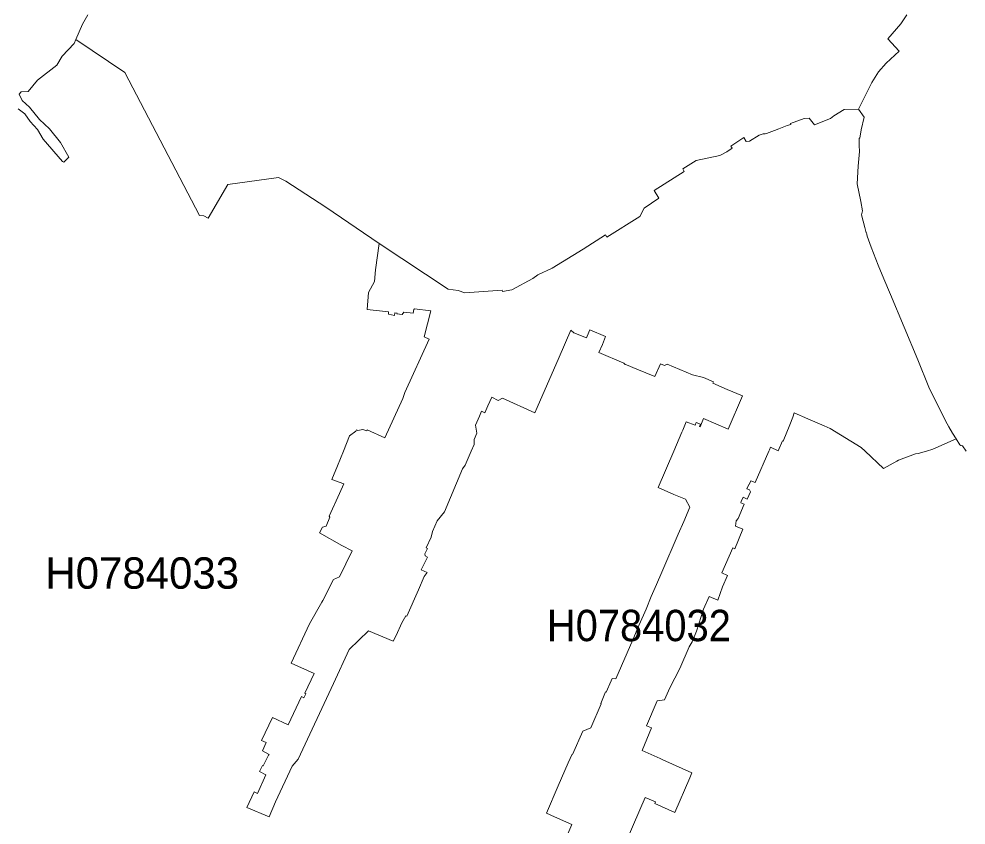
# Model space of a CAD drawing. Extents: x 369010 to 739155, y 6377141 to 6616555.
# Drawn here: x 538405 to 541423, y 6586456 to 6589025 of the extents above; entities that cross this region are included whole.
import ezdxf
from ezdxf.enums import TextEntityAlignment as Align

# ---------------------------------------------------------------- set-up
doc = ezdxf.new("R2010")
doc.units = 0
doc.header["$LTSCALE"] = 40
doc.layers.add('1', color=7, linetype='Continuous', lineweight=13)
doc.layers.add('2', color=7, linetype='Continuous')

msp = doc.modelspace()

# ---------------------------------------------------------------- linework, layer by layer
at = {"layer": '1'}
for points in [[(538624.5, 6589037.58), (538607.94, 6589008.45), (538586.43, 6588959.29), (538743, 6588854.2), (538980.16, 6588398.4)], [(538980.16, 6588398.4), (538994.89, 6588397.24), (539007.8, 6588389.63), (539071.36, 6588497.21), (539232.23, 6588518.89), (539256.06, 6588507.3), (539383.17, 6588425.21), (539552.97, 6588308.53), (539772.6, 6588163.88), (539804.7, 6588159.58), (539826.05, 6588151.63), (539945.38, 6588160.4), (539946.21, 6588155.77), (539976, 6588161.07), (540042.7, 6588197.64), (540058.75, 6588209.39), (540104.1, 6588230.25), (540203.07, 6588290.82), (540274.07, 6588336.34), (540278.54, 6588329.55), (540383.97, 6588395.09), (540397.21, 6588421.9), (540443.88, 6588454.01), (540428.82, 6588477.51), (540524.98, 6588538.08), (540520.34, 6588546.86), (540563.04, 6588573.83), (540637.85, 6588589.23), (540660.19, 6588601.64), (540677.41, 6588613.06), (540673.77, 6588618.85), (540714.98, 6588646.66), (540722.75, 6588633.91), (540732.85, 6588635.57), (540763.14, 6588654.6), (540776.54, 6588658.08), (540782.67, 6588658.57), (540787.47, 6588659.9), (540812.79, 6588669.16), (540826.36, 6588674.63), (540842.08, 6588680.58), (540853.17, 6588684.72), (540864.26, 6588688.53), (540863.6, 6588691.01), (540907.46, 6588707.4), (540922.85, 6588708.72), (540939.57, 6588687.53), (540990.37, 6588707.89), (541001.63, 6588716.33), (541034.56, 6588735.86), (541079.58, 6588737.02), (541122.78, 6588822.59), (541143.96, 6588856.18), (541168.13, 6588883.82), (541209.34, 6588922.22), (541173.92, 6588961.61), (541215.46, 6589008.61), (541234.33, 6589037.74)], [(541234.33, 6589037.74), (541215.46, 6589008.61), (541173.92, 6588961.61), (541209.34, 6588922.22), (541168.13, 6588883.82), (541143.96, 6588856.18), (541122.78, 6588822.59), (541079.58, 6588737.02), (541098.61, 6588711.2), (541089.02, 6588671.32), (541084.55, 6588644.83), (541081.73, 6588644.83), (541081.73, 6588621.5), (541083.22, 6588601.8), (541078.59, 6588555.46), (541075.44, 6588499.69), (541087.53, 6588442.42), (541093.32, 6588413.29), (541089.68, 6588400.88), (541099.77, 6588359.51), (541104.08, 6588343.12), (541105.9, 6588343.62), (541107.06, 6588337.99), (541107.55, 6588332.69), (541120.3, 6588296.95), (541135.52, 6588258.71), (541143.14, 6588240.51), (541160.68, 6588196.48), (541182.53, 6588146.01)], [(538586.43, 6588959.29), (538580.97, 6588946.55), (538543.4, 6588905.83), (538525.85, 6588877.53), (538464.45, 6588829.37), (538435.32, 6588793.95), (538412.65, 6588791.97), (538406.36, 6588785.18), (538415.46, 6588764.66), (538438.63, 6588743.81), (538471.4, 6588704.42), (538502.68, 6588674.79), (538537.77, 6588630.6), (538564.75, 6588584.09), (538548.53, 6588568.54), (538544.06, 6588570.19), (538483.15, 6588641.19), (538464.45, 6588672.47), (538441.12, 6588697.63), (538423.74, 6588722.62), (538403.05, 6588738.68)], [(539331.2, 6587097.21), (539369.93, 6587165.56), (539373.24, 6587171.68), (539407.49, 6587238.38), (539426.36, 6587246.82), (539467.57, 6587329.41), (539434.31, 6587346.13), (539363.31, 6587387), (539372.08, 6587405.54), (539383.99, 6587408.69), (539395.74, 6587436.49), (539393.26, 6587440.63), (539426.69, 6587512.79), (539440.1, 6587543.07), (539402.36, 6587556.98), (539420.4, 6587600.67), (539438.94, 6587647.51), (539458.14, 6587696), (539478.66, 6587711.23), (539480.81, 6587715.2), (539484.62, 6587713.54), (539500.51, 6587716.03), (539513.91, 6587711.56), (539514.58, 6587715.03), (539571.34, 6587689.71), (539628.44, 6587814.83), (539634.9, 6587833.87), (539712.68, 6588004.67), (539696.63, 6588011.95), (539717.48, 6588094.37), (539665.52, 6588100.99), (539663.36, 6588098.34), (539661.54, 6588086.92), (539631.26, 6588089.9), (539625.96, 6588082.45), (539609.58, 6588084.6), (539610.07, 6588087.42), (539603.45, 6588088.58), (539601.8, 6588079.47), (539582.27, 6588084.11), (539583.09, 6588091.06), (539514.58, 6588099), (539518.88, 6588152.79), (539538.08, 6588188.37), (539541.72, 6588224.79), (539552.97, 6588308.53), (539383.17, 6588425.21), (539256.06, 6588507.3), (539232.23, 6588518.89), (539071.36, 6588497.21), (539007.8, 6588389.63), (538994.89, 6588397.24), (538980.16, 6588398.4), (538743, 6588854.2), (538586.43, 6588959.29)], [(541079.58, 6588737.02), (541034.56, 6588735.86), (541001.63, 6588716.33), (540990.37, 6588707.89), (540939.57, 6588687.53), (540922.85, 6588708.72), (540907.46, 6588707.4), (540863.6, 6588691.01), (540864.26, 6588688.53), (540853.17, 6588684.72), (540842.08, 6588680.58), (540826.36, 6588674.63), (540812.79, 6588669.16), (540787.47, 6588659.9), (540782.67, 6588658.57), (540776.54, 6588658.08), (540763.14, 6588654.6), (540732.85, 6588635.57), (540722.75, 6588633.91), (540714.98, 6588646.66), (540673.77, 6588618.85), (540677.41, 6588613.06), (540660.19, 6588601.64), (540637.85, 6588589.23), (540563.04, 6588573.83), (540520.34, 6588546.86), (540524.98, 6588538.08), (540428.82, 6588477.51), (540443.88, 6588454.01), (540397.21, 6588421.9), (540383.97, 6588395.09), (540278.54, 6588329.55), (540274.07, 6588336.34), (540203.07, 6588290.82), (540104.1, 6588230.25), (540058.75, 6588209.39), (540042.7, 6588197.64), (539976, 6588161.07), (539946.21, 6588155.77), (539945.38, 6588160.4), (539826.05, 6588151.63), (539804.7, 6588159.58), (539772.6, 6588163.88), (539552.97, 6588308.53), (539541.72, 6588224.79), (539538.08, 6588188.37), (539518.88, 6588152.79), (539514.58, 6588099), (539583.09, 6588091.06), (539582.27, 6588084.11), (539601.8, 6588079.47), (539603.45, 6588088.58), (539610.07, 6588087.42), (539609.58, 6588084.6), (539625.96, 6588082.45), (539631.26, 6588089.9), (539661.54, 6588086.92), (539663.36, 6588098.34), (539665.52, 6588100.99), (539717.48, 6588094.37), (539696.63, 6588011.95), (539712.68, 6588004.67), (539634.9, 6587833.87), (539628.44, 6587814.83), (539571.34, 6587689.71), (539514.58, 6587715.03), (539513.91, 6587711.56), (539500.51, 6587716.03), (539484.62, 6587713.54), (539480.81, 6587715.2), (539478.66, 6587711.23), (539458.14, 6587696), (539438.94, 6587647.51), (539420.4, 6587600.67), (539402.36, 6587556.98), (539440.1, 6587543.07), (539426.69, 6587512.79), (539393.26, 6587440.63), (539395.74, 6587436.49), (539383.99, 6587408.69), (539372.08, 6587405.54), (539363.31, 6587387), (539434.31, 6587346.13), (539467.57, 6587329.41), (539426.36, 6587246.82), (539407.49, 6587238.38), (539373.24, 6587171.68), (539369.93, 6587165.56), (539331.2, 6587097.21), (539273.11, 6586972.09), (539345.93, 6586938.99), (539316.63, 6586876.09), (539319.45, 6586874.44), (539313.16, 6586861.2), (539305.21, 6586865.5), (539263.18, 6586775.3), (539213.03, 6586798.8), (539178.6, 6586725.32), (539193.17, 6586718.37), (539181.09, 6586692.22)], [(540540.2, 6587023.56), (540549.97, 6587039.45), (540564.53, 6587074.04), (540586.38, 6587143.71), (540603.92, 6587184.26), (540632.22, 6587172.35), (540646.62, 6587215.05), (540662.51, 6587251.29), (540644.8, 6587259.07), (540679.39, 6587339.34), (540685.68, 6587336.53), (540711.17, 6587398.76), (540688, 6587408.35), (540690.15, 6587424.9), (540696.61, 6587432.52), (540716.3, 6587478.36), (540705.38, 6587483), (540706.7, 6587486.47), (540712.66, 6587500.21), (540725.9, 6587494.42), (540735.83, 6587517.42), (540733.18, 6587524.04), (540724.41, 6587527.68), (540730.37, 6587541.42), (540731.69, 6587541.42), (540736.82, 6587553.17), (540751.22, 6587546.88), (540794.58, 6587647.51), (540796.07, 6587650.98), (540799.55, 6587659.76), (540824.54, 6587648.67), (540838.11, 6587680.28), (540839.6, 6587679.62), (540861.12, 6587730.92), (540871.21, 6587755.42), (540875.35, 6587769.32), (540918.88, 6587750.62), (540970.35, 6587727.94), (540989.71, 6587719.83), (541089.02, 6587659.26), (541101.43, 6587647.51), (541160.02, 6587591.73), (541202.05, 6587615.23), (541207.68, 6587618.71), (541261.64, 6587638.41), (541270.57, 6587640.06), (541296.39, 6587647.51), (541317.41, 6587653.47), (541391.23, 6587686.57), (541379.81, 6587704.44), (541368.22, 6587724.3), (541357.46, 6587744.33), (541304.67, 6587850.75), (541269.41, 6587937.8), (541182.53, 6588146.01), (541160.68, 6588196.48), (541143.14, 6588240.51), (541135.52, 6588258.71), (541120.3, 6588296.95), (541107.55, 6588332.69), (541107.06, 6588337.99), (541105.9, 6588343.62), (541104.08, 6588343.12), (541099.77, 6588359.51), (541089.68, 6588400.88), (541093.32, 6588413.29), (541087.53, 6588442.42), (541075.44, 6588499.69), (541078.59, 6588555.46), (541083.22, 6588601.8), (541081.73, 6588621.5), (541081.73, 6588644.83), (541084.55, 6588644.83), (541089.02, 6588671.32), (541098.61, 6588711.2), (541079.58, 6588737.02)], [(541182.53, 6588146.01), (541269.41, 6587937.8), (541304.67, 6587850.75), (541357.46, 6587744.33), (541368.22, 6587724.3), (541379.81, 6587704.44), (541391.23, 6587686.57), (541403.31, 6587667.53), (541405.79, 6587665.55), (541411.25, 6587664.55), (541423.33, 6587647.51)], [(540529.28, 6587494.58), (540492.21, 6587509.48), (540441.73, 6587531.16), (540491.55, 6587647.51), (540517.53, 6587708.25), (540520.01, 6587713.71), (540531.43, 6587740.69), (540559.57, 6587730.26), (540563.04, 6587739.03), (540576.45, 6587733.74), (540573.47, 6587725.96), (540575.62, 6587725.13), (540586.71, 6587750.95), (540664.83, 6587717.35), (540710.34, 6587823.11), (540661.52, 6587843.96), (540616, 6587863.66), (540617.99, 6587868.12), (540586.55, 6587881.86), (540551.29, 6587890.96), (540470.03, 6587924.73), (540462.42, 6587920.75), (540449.51, 6587926.05), (540430.97, 6587884.68), (540374.2, 6587908.67), (540340.94, 6587922.41), (540336.97, 6587923.9), (540332.17, 6587927.87), (540253.39, 6587961.3), (540264.47, 6587987.29), (540274.4, 6588012.94), (540224.26, 6588033.46), (540220.95, 6588026.18), (540213.17, 6588007.98), (540173.28, 6588024.53), (540163.52, 6588033.13), (540126.78, 6587946.57), (540056.44, 6587786.37), (540048.66, 6587768.99), (539945.55, 6587815.99), (539931.65, 6587808.21), (539911.62, 6587818.97), (539899.37, 6587791.66), (539890.1, 6587769.48), (539879.18, 6587775.11), (539872.56, 6587758.89), (539859.49, 6587730.09), (539864.45, 6587704.77), (539856.01, 6587684.42), (539855.35, 6587668.86), (539846.08, 6587647.51), (539826.72, 6587602.66), (539818.77, 6587590.91), (539799.24, 6587544.9), (539761.18, 6587454.2), (539738.17, 6587425.73), (539723.44, 6587391.47), (539718.64, 6587373.1), (539703.25, 6587339.5), (539707.39, 6587337.52), (539698.45, 6587319.64), (539699.44, 6587313.19), (539706.73, 6587309.71), (539687.36, 6587269.33), (539706.06, 6587261.06), (539695.97, 6587247.82), (539678.09, 6587205.78), (539641.35, 6587121.04), (539637.55, 6587122.86), (539625.3, 6587099.69), (539606.93, 6587059.47), (539598.16, 6587042.09), (539518.88, 6587075.2), (539457.48, 6587015.61), (539407.49, 6586907.21), (539294.79, 6586665.41), (539275.75, 6586642.9), (539222.79, 6586529.36), (539202.6, 6586482.19), (539131.27, 6586511.32), (539154.6, 6586561.31), (539165.53, 6586556.17), (539191.68, 6586616.25), (539171.49, 6586626.84), (539181.91, 6586645.05), (539183.57, 6586644.06), (539200.95, 6586678.81), (539202.6, 6586680.3), (539181.09, 6586692.22), (539193.17, 6586718.37), (539178.6, 6586725.32), (539213.03, 6586798.8), (539263.18, 6586775.3), (539305.21, 6586865.5), (539313.16, 6586861.2), (539319.45, 6586874.44), (539316.63, 6586876.09), (539345.93, 6586938.99), (539273.11, 6586972.09), (539331.2, 6587097.21)], [(539181.09, 6586692.22), (539202.6, 6586680.3), (539200.95, 6586678.81), (539183.57, 6586644.06), (539181.91, 6586645.05), (539171.49, 6586626.84), (539191.68, 6586616.25), (539165.53, 6586556.17), (539154.6, 6586561.31), (539131.27, 6586511.32), (539202.6, 6586482.19), (539222.79, 6586529.36), (539275.75, 6586642.9), (539294.79, 6586665.41), (539407.49, 6586907.21), (539457.48, 6587015.61), (539518.88, 6587075.2), (539598.16, 6587042.09), (539606.93, 6587059.47), (539625.3, 6587099.69), (539637.55, 6587122.86), (539641.35, 6587121.04), (539678.09, 6587205.78), (539695.97, 6587247.82), (539706.06, 6587261.06), (539687.36, 6587269.33), (539706.73, 6587309.71), (539699.44, 6587313.19), (539698.45, 6587319.64), (539707.39, 6587337.52), (539703.25, 6587339.5), (539718.64, 6587373.1), (539723.44, 6587391.47), (539738.17, 6587425.73), (539761.18, 6587454.2), (539799.24, 6587544.9), (539818.77, 6587590.91), (539826.72, 6587602.66), (539846.08, 6587647.51), (539855.35, 6587668.86), (539856.01, 6587684.42), (539864.45, 6587704.77), (539859.49, 6587730.09), (539872.56, 6587758.89), (539879.18, 6587775.11), (539890.1, 6587769.48), (539899.37, 6587791.66), (539911.62, 6587818.97), (539931.65, 6587808.21), (539945.55, 6587815.99), (540048.66, 6587768.99), (540056.44, 6587786.37), (540126.78, 6587946.57), (540163.52, 6588033.13), (540173.28, 6588024.53), (540213.17, 6588007.98), (540220.95, 6588026.18), (540224.26, 6588033.46), (540274.4, 6588012.94), (540264.47, 6587987.29), (540253.39, 6587961.3), (540332.17, 6587927.87), (540336.97, 6587923.9), (540340.94, 6587922.41), (540374.2, 6587908.67), (540430.97, 6587884.68), (540449.51, 6587926.05), (540462.42, 6587920.75), (540470.03, 6587924.73), (540551.29, 6587890.96), (540586.55, 6587881.86), (540617.99, 6587868.12), (540616, 6587863.66), (540661.52, 6587843.96), (540710.34, 6587823.11), (540664.83, 6587717.35), (540586.71, 6587750.95), (540575.62, 6587725.13), (540573.47, 6587725.96), (540576.45, 6587733.74), (540563.04, 6587739.03), (540559.57, 6587730.26), (540531.43, 6587740.69), (540520.01, 6587713.71), (540517.53, 6587708.25), (540491.55, 6587647.51), (540441.73, 6587531.16), (540492.21, 6587509.48), (540529.28, 6587494.58), (540542.85, 6587468.76), (540523.16, 6587422.59), (540505.78, 6587382.54), (540453.65, 6587261.22), (540436.1, 6587221.83), (540419.72, 6587184.1), (540403.17, 6587143.55), (540395.06, 6587124.68), (540380.49, 6587091.75), (540360.96, 6587045.9), (540307.34, 6586921.28)], [(540875.35, 6587769.32), (540871.21, 6587755.42), (540861.12, 6587730.92), (540839.6, 6587679.62), (540838.11, 6587680.28), (540824.54, 6587648.67), (540799.55, 6587659.76), (540796.07, 6587650.98), (540794.58, 6587647.51), (540751.22, 6587546.88), (540736.82, 6587553.17), (540731.69, 6587541.42), (540730.37, 6587541.42), (540724.41, 6587527.68), (540733.18, 6587524.04), (540735.83, 6587517.42), (540725.9, 6587494.42), (540712.66, 6587500.21), (540706.7, 6587486.47), (540705.38, 6587483), (540716.3, 6587478.36), (540696.61, 6587432.52), (540690.15, 6587424.9), (540688, 6587408.35), (540711.17, 6587398.76), (540685.68, 6587336.53), (540679.39, 6587339.34), (540644.8, 6587259.07), (540662.51, 6587251.29), (540646.62, 6587215.05), (540632.22, 6587172.35), (540603.92, 6587184.26), (540586.38, 6587143.71), (540564.53, 6587074.04), (540549.97, 6587039.45), (540540.2, 6587023.56), (540510.74, 6586954.21), (540478.64, 6586893.31), (540462.25, 6586854.74), (540439.08, 6586851.27), (540405.15, 6586771.83), (540420.54, 6586765.37), (540390.42, 6586693.54), (540448.02, 6586667.89), (540456.79, 6586663.09), (540549.14, 6586622.21), (540542.85, 6586605.99), (540495.19, 6586496.26), (540430.81, 6586524.89), (540432.96, 6586529.86), (540400.19, 6586543.76), (540302.71, 6586317.52)], [(541423.33, 6587647.51), (541411.25, 6587664.55), (541405.79, 6587665.55), (541403.31, 6587667.53), (541391.23, 6587686.57), (541317.41, 6587653.47), (541296.39, 6587647.51), (541270.57, 6587640.06), (541261.64, 6587638.41), (541207.68, 6587618.71), (541202.05, 6587615.23), (541160.02, 6587591.73), (541101.43, 6587647.51), (541089.02, 6587659.26), (540989.71, 6587719.83), (540970.35, 6587727.94), (540918.88, 6587750.62), (540875.35, 6587769.32)], [(540055.28, 6586198.69), (540167.16, 6586458.03), (540112.05, 6586481.86), (540086.06, 6586493.28), (540123.63, 6586581.17), (540155.24, 6586654.32), (540167.65, 6586681.3), (540169.31, 6586680.63), (540202.24, 6586754.61), (540227.57, 6586765.7), (540260.5, 6586842.5), (540259.01, 6586842.99), (540274.57, 6586879.9), (540276.06, 6586879.24), (540291.95, 6586914.82), (540295.09, 6586922.27), (540307.34, 6586921.28), (540360.96, 6587045.9), (540380.49, 6587091.75), (540395.06, 6587124.68), (540403.17, 6587143.55), (540419.72, 6587184.1), (540436.1, 6587221.83), (540453.65, 6587261.22), (540505.78, 6587382.54), (540523.16, 6587422.59), (540542.85, 6587468.76), (540529.28, 6587494.58)], [(540302.71, 6586317.52), (540400.19, 6586543.76), (540432.96, 6586529.86), (540430.81, 6586524.89), (540495.19, 6586496.26), (540542.85, 6586605.99), (540549.14, 6586622.21), (540456.79, 6586663.09), (540448.02, 6586667.89), (540390.42, 6586693.54), (540420.54, 6586765.37), (540405.15, 6586771.83), (540439.08, 6586851.27), (540462.25, 6586854.74), (540478.64, 6586893.31), (540510.74, 6586954.21), (540540.2, 6587023.56)], [(540307.34, 6586921.28), (540295.09, 6586922.27), (540291.95, 6586914.82), (540276.06, 6586879.24), (540274.57, 6586879.9), (540259.01, 6586842.99), (540260.5, 6586842.5), (540227.57, 6586765.7), (540202.24, 6586754.61), (540169.31, 6586680.63), (540167.65, 6586681.3), (540155.24, 6586654.32), (540123.63, 6586581.17), (540086.06, 6586493.28), (540112.05, 6586481.86), (540167.16, 6586458.03), (540055.28, 6586198.69)]]:
    msp.add_lwpolyline(points, dxfattribs=at)

# ---------------------------------------------------------------- texts
at = {"layer": '2'}
msp.add_text('H0784033', height=100, dxfattribs=at).set_placement((538798.19, 6587208.9), align=Align.CENTER)
at = {"layer": '2', "width": 0.95}
msp.add_text('H0784032', height=100, dxfattribs=at).set_placement((540380.48, 6587041.74), align=Align.CENTER)

doc.saveas('drawing.dxf')
